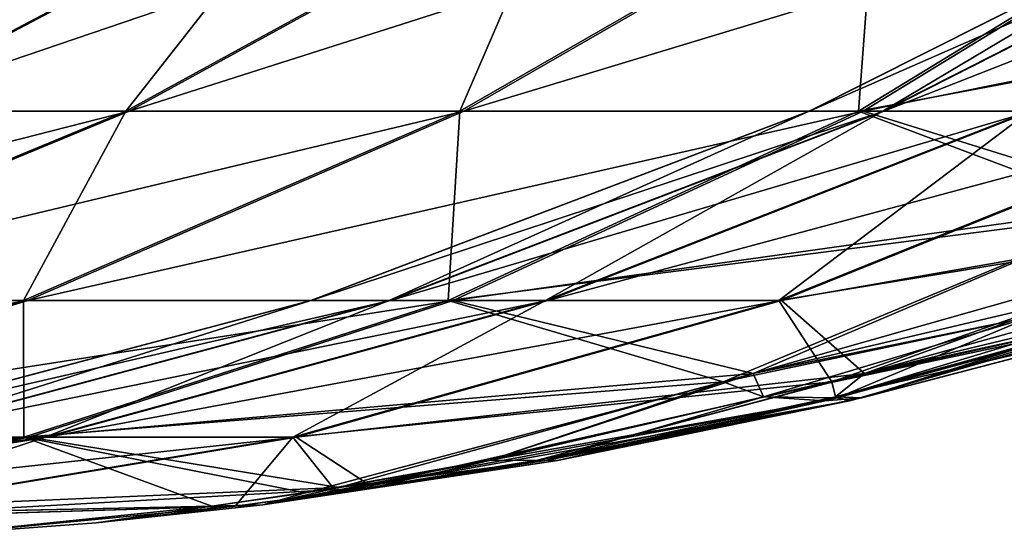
# Model space of a CAD drawing. Header units: millimetres. Extents: x -39 to 39, y -2 to 145.
# Tile 595 of 656: x 32.495 to 33.565, y -1.987 to -1.427. Entities that reach past the tile are written whole.
import ezdxf

# ---------------------------------------------------------------- set-up
doc = ezdxf.new("R2010")
doc.units = ezdxf.units.MM
doc.header["$LTSCALE"] = 65.185185
for name, color, linetype in [('231', 7, 'CONTINUOUS'), ('264', 7, 'CONTINUOUS'), ('265', 7, 'CONTINUOUS'), ('266', 7, 'CONTINUOUS'), ('364', 7, 'CONTINUOUS'), ('370', 7, 'CONTINUOUS'), ('371', 7, 'CONTINUOUS'), ('376', 7, 'CONTINUOUS'), ('377', 7, 'CONTINUOUS'), ('378', 7, 'CONTINUOUS')]:
    doc.layers.add(name, color=color, linetype=linetype)

msp = doc.modelspace()

# ---------------------------------------------------------------- linework, layer by layer
at = {"layer": '231', "linetype": 'Continuous'}
for points in [[(33.4105, -1.8379, 4.2937), (33.9708, -1.6598, 4.6807), (33.3703, -1.8411, 4.4959), (33.4105, -1.8379, 4.2937)], [(33.3703, -1.8411, 4.4959), (33.9708, -1.6598, 4.6807), (33.6796, -1.7568, 4.5903), (33.3703, -1.8411, 4.4959)], [(33.6796, -1.7568, -4.5903), (34.0248, -1.6598, -4.2711), (33.3834, -1.8379, -4.4999), (33.6796, -1.7568, -4.5903)], [(33.3834, -1.8379, -4.4999), (34.0248, -1.6598, -4.2711), (33.3969, -1.8411, -4.2942), (33.3834, -1.8379, -4.4999)], [(33.3969, -1.8411, -4.2942), (34.0248, -1.6598, -4.2711), (33.7201, -1.7568, -4.283), (33.3969, -1.8411, -4.2942)], [(33.72, -1.7568, 4.283), (33.9708, -1.6598, 4.6807), (33.4105, -1.8379, 4.2937), (33.72, -1.7568, 4.283)], [(33.3834, -1.8379, -4.4999), (33.3969, -1.8411, -4.2942), (33.0666, -1.9059, -4.4044), (33.3834, -1.8379, -4.4999)], [(33.4105, -1.8379, 4.2937), (33.3703, -1.8411, 4.4959), (33.0798, -1.9059, 4.304), (33.4105, -1.8379, 4.2937)], [(33.0666, -1.9059, -4.4044), (33.3969, -1.8411, -4.2942), (32.7597, -1.9539, -4.3129), (33.0666, -1.9059, -4.4044)], [(32.7597, -1.9539, -4.3129), (33.3969, -1.8411, -4.2942), (33.0798, -1.9059, -4.304), (32.7597, -1.9539, -4.3129)], [(33.0798, -1.9059, 4.304), (33.3703, -1.8411, 4.4959), (32.7597, -1.9539, 4.3129), (33.0798, -1.9059, 4.304)], [(32.7597, -1.9539, 4.3129), (33.3703, -1.8411, 4.4959), (33.0666, -1.9059, 4.4044), (32.7597, -1.9539, 4.3129)]]:
    msp.add_3dface(points, dxfattribs=at)
at = {"layer": '264', "linetype": 'Continuous'}
for points in [[(32.1094, -1.5264, -9.0337), (32.4904, -1.2659, -9.9035), (32.6156, -1.2659, -9.1428), (32.1094, -1.5264, -9.0337)], [(32.1094, -1.5264, -9.0337), (32.6156, -1.2659, -9.1428), (32.3216, -1.5264, -8.2399), (32.1094, -1.5264, -9.0337)], [(32.3216, -1.5264, -8.2399), (32.6156, -1.2659, -9.1428), (32.8148, -1.2659, -8.398), (32.3216, -1.5264, -8.2399)], [(32.3216, -1.5264, -8.2399), (32.8148, -1.2659, -8.398), (32.6106, -1.5264, -7.4706), (32.3216, -1.5264, -8.2399)], [(32.6106, -1.5264, -7.4706), (32.8148, -1.2659, -8.398), (33.0859, -1.2659, -7.6763), (32.6106, -1.5264, -7.4706)], [(32.6106, -1.5264, -7.4706), (33.0859, -1.2659, -7.6763), (32.9735, -1.5264, -6.7334), (32.6106, -1.5264, -7.4706)], [(32.9735, -1.5264, -6.7334), (33.0859, -1.2659, -7.6763), (33.4263, -1.2659, -6.9845), (32.9735, -1.5264, -6.7334)], [(32.9735, -1.5264, -6.7334), (33.4263, -1.2659, -6.9845), (33.4068, -1.5264, -6.0352), (32.9735, -1.5264, -6.7334)], [(33.4068, -1.5264, -6.0352), (33.4263, -1.2659, -6.9845), (33.8329, -1.2659, -6.3295), (33.4068, -1.5264, -6.0352)], [(33.4068, -1.5264, -6.0352), (33.8329, -1.2659, -6.3295), (34.1235, -1.3917, -5.5666), (33.4068, -1.5264, -6.0352)], [(33.7004, -1.6368, -5.2084), (33.4068, -1.5264, -6.0352), (34.1235, -1.3917, -5.5666), (33.7004, -1.6368, -5.2084)], [(32.1132, -1.7319, -7.2554), (32.3216, -1.5264, -8.2399), (32.6106, -1.5264, -7.4706), (32.1132, -1.7319, -7.2554)], [(32.1132, -1.7319, -7.2554), (32.6106, -1.5264, -7.4706), (32.4995, -1.7319, -6.4705), (32.1132, -1.7319, -7.2554)], [(32.4995, -1.7319, -6.4705), (32.6106, -1.5264, -7.4706), (32.9735, -1.5264, -6.7334), (32.4995, -1.7319, -6.4705)], [(32.4995, -1.7319, -6.4705), (32.9735, -1.5264, -6.7334), (32.9608, -1.7319, -5.7271), (32.4995, -1.7319, -6.4705)], [(32.9608, -1.7319, -5.7271), (32.9735, -1.5264, -6.7334), (33.4068, -1.5264, -6.0352), (32.9608, -1.7319, -5.7271)], [(32.9608, -1.7319, -5.7271), (33.4068, -1.5264, -6.0352), (33.7004, -1.6368, -5.2084), (32.9608, -1.7319, -5.7271)], [(33.2596, -1.8205, -4.8352), (32.9608, -1.7319, -5.7271), (33.7004, -1.6368, -5.2084), (33.2596, -1.8205, -4.8352)], [(33.2596, -1.8205, -4.8352), (33.7004, -1.6368, -5.2084), (33.5955, -1.7495, -4.8293), (33.2596, -1.8205, -4.8352)], [(32.0095, -1.8803, -6.1987), (32.1132, -1.7319, -7.2554), (32.4995, -1.7319, -6.4705), (32.0095, -1.8803, -6.1987)], [(32.0095, -1.8803, -6.1987), (32.4995, -1.7319, -6.4705), (32.4998, -1.8803, -5.4087), (32.0095, -1.8803, -6.1987)], [(32.4998, -1.8803, -5.4087), (32.4995, -1.7319, -6.4705), (32.9608, -1.7319, -5.7271), (32.4998, -1.8803, -5.4087)], [(32.4998, -1.8803, -5.4087), (32.9608, -1.7319, -5.7271), (33.2596, -1.8205, -4.8352), (32.4998, -1.8803, -5.4087)], [(33.3035, -1.8365, -4.687), (33.2596, -1.8205, -4.8352), (33.5955, -1.7495, -4.8293), (33.3035, -1.8365, -4.687)], [(32.806, -1.9408, -4.4515), (32.4998, -1.8803, -5.4087), (33.2596, -1.8205, -4.8352), (32.806, -1.9408, -4.4515)], [(32.806, -1.9408, -4.4515), (33.2596, -1.8205, -4.8352), (33.0061, -1.9053, -4.5451), (32.806, -1.9408, -4.4515)], [(33.0061, -1.9053, -4.5451), (33.2596, -1.8205, -4.8352), (33.3035, -1.8365, -4.687), (33.0061, -1.9053, -4.5451)], [(32.0286, -1.97, -5.0832), (32.0095, -1.8803, -6.1987), (32.4998, -1.8803, -5.4087), (32.0286, -1.97, -5.0832)], [(32.0286, -1.97, -5.0832), (32.4998, -1.8803, -5.4087), (32.704, -1.9556, -4.4043), (32.0286, -1.97, -5.0832)], [(32.704, -1.9556, -4.4043), (32.4998, -1.8803, -5.4087), (32.806, -1.9408, -4.4515), (32.704, -1.9556, -4.4043)], [(32.3983, -1.9871, -4.2653), (32.0286, -1.97, -5.0832), (32.704, -1.9556, -4.4043), (32.3983, -1.9871, -4.2653)]]:
    msp.add_3dface(points, dxfattribs=at)
at = {"layer": '265', "linetype": 'Continuous'}
for points in [[(33.3534, -1.5264, -0.4154), (33.8706, -1.2659, -0.3897), (33.353, -1.5264, 0.4064), (33.3534, -1.5264, -0.4154)], [(33.353, -1.5264, 0.4064), (33.8706, -1.2659, -0.3897), (33.8702, -1.2659, 0.3813), (33.353, -1.5264, 0.4064)], [(33.353, -1.5264, 0.4064), (33.8702, -1.2659, 0.3813), (33.433, -1.5264, 1.2242), (33.353, -1.5264, 0.4064)], [(33.4343, -1.5264, -1.2331), (33.9465, -1.2659, -1.1569), (33.3534, -1.5264, -0.4154), (33.4343, -1.5264, -1.2331)], [(33.3534, -1.5264, -0.4154), (33.9465, -1.2659, -1.1569), (33.8706, -1.2659, -0.3897), (33.3534, -1.5264, -0.4154)], [(33.433, -1.5264, 1.2242), (33.8702, -1.2659, 0.3813), (33.9453, -1.2659, 1.1486), (33.433, -1.5264, 1.2242)], [(33.433, -1.5264, 1.2242), (33.9453, -1.2659, 1.1486), (33.5926, -1.5264, 2.0302), (33.433, -1.5264, 1.2242)], [(33.5948, -1.5264, -2.039), (34.0971, -1.2659, -1.913), (33.4343, -1.5264, -1.2331), (33.5948, -1.5264, -2.039)], [(33.4343, -1.5264, -1.2331), (34.0971, -1.2659, -1.913), (33.9465, -1.2659, -1.1569), (33.4343, -1.5264, -1.2331)], [(32.8121, -1.7319, -0.4422), (33.3534, -1.5264, -0.4154), (32.8116, -1.7319, 0.4326), (32.8121, -1.7319, -0.4422)], [(32.8116, -1.7319, 0.4326), (33.3534, -1.5264, -0.4154), (33.353, -1.5264, 0.4064), (32.8116, -1.7319, 0.4326)], [(32.8116, -1.7319, 0.4326), (33.353, -1.5264, 0.4064), (32.8968, -1.7319, 1.3033), (32.8116, -1.7319, 0.4326)], [(32.8982, -1.7319, -1.3128), (33.4343, -1.5264, -1.2331), (32.8121, -1.7319, -0.4422), (32.8982, -1.7319, -1.3128)], [(32.8121, -1.7319, -0.4422), (33.4343, -1.5264, -1.2331), (33.3534, -1.5264, -0.4154), (32.8121, -1.7319, -0.4422)], [(32.8968, -1.7319, 1.3033), (33.353, -1.5264, 0.4064), (33.433, -1.5264, 1.2242), (32.8968, -1.7319, 1.3033)], [(32.8968, -1.7319, 1.3033), (33.433, -1.5264, 1.2242), (33.0668, -1.7319, 2.1615), (32.8968, -1.7319, 1.3033)], [(33.0691, -1.7319, -2.1708), (33.5948, -1.5264, -2.039), (32.8982, -1.7319, -1.3128), (33.0691, -1.7319, -2.1708)], [(32.8982, -1.7319, -1.3128), (33.5948, -1.5264, -2.039), (33.4343, -1.5264, -1.2331), (32.8982, -1.7319, -1.3128)], [(33.0668, -1.7319, 2.1615), (33.433, -1.5264, 1.2242), (33.5926, -1.5264, 2.0302), (33.0668, -1.7319, 2.1615)], [(33.0668, -1.7319, 2.1615), (33.5926, -1.5264, 2.0302), (33.32, -1.7319, 2.9989), (33.0668, -1.7319, 2.1615)], [(33.3232, -1.7319, -3.008), (33.8335, -1.5264, -2.8253), (33.0691, -1.7319, -2.1708), (33.3232, -1.7319, -3.008)], [(33.0691, -1.7319, -2.1708), (33.8335, -1.5264, -2.8253), (33.5948, -1.5264, -2.039), (33.0691, -1.7319, -2.1708)], [(33.32, -1.7319, 2.9989), (33.5926, -1.5264, 2.0302), (33.8305, -1.5264, 2.8168), (33.32, -1.7319, 2.9989)], [(33.32, -1.7319, 2.9989), (33.8305, -1.5264, 2.8168), (33.9001, -1.6368, 3.6914), (33.32, -1.7319, 2.9989)], [(33.8335, -1.5264, -2.8253), (33.3232, -1.7319, -3.008), (33.9318, -1.625, -3.6867), (33.8335, -1.5264, -2.8253)], [(33.9318, -1.625, -3.6867), (33.3232, -1.7319, -3.008), (33.4133, -1.8114, -3.932), (33.9318, -1.625, -3.6867)], [(33.9318, -1.625, -3.6867), (33.4133, -1.8114, -3.932), (34.0132, -1.6445, -3.9672), (33.9318, -1.625, -3.6867)], [(33.3777, -1.8205, 3.9378), (33.32, -1.7319, 2.9989), (33.9001, -1.6368, 3.6914), (33.3777, -1.8205, 3.9378)], [(33.3777, -1.8205, 3.9378), (33.9001, -1.6368, 3.6914), (33.7006, -1.7495, 4.0304), (33.3777, -1.8205, 3.9378)], [(34.0132, -1.6445, -3.9672), (33.4133, -1.8114, -3.932), (33.7972, -1.7192, -4.0112), (34.0132, -1.6445, -3.9672)], [(33.7972, -1.7192, -4.0112), (33.4133, -1.8114, -3.932), (33.7007, -1.7495, -4.0304), (33.7972, -1.7192, -4.0112)], [(32.2524, -1.8803, -0.47), (32.8121, -1.7319, -0.4422), (32.2519, -1.8803, 0.4598), (32.2524, -1.8803, -0.47)], [(32.2519, -1.8803, 0.4598), (32.8121, -1.7319, -0.4422), (32.8116, -1.7319, 0.4326), (32.2519, -1.8803, 0.4598)], [(32.2519, -1.8803, 0.4598), (32.8116, -1.7319, 0.4326), (32.3424, -1.8803, 1.3851), (32.2519, -1.8803, 0.4598)], [(32.3439, -1.8803, -1.3953), (32.8982, -1.7319, -1.3128), (32.2524, -1.8803, -0.47), (32.3439, -1.8803, -1.3953)], [(32.2524, -1.8803, -0.47), (32.8982, -1.7319, -1.3128), (32.8121, -1.7319, -0.4422), (32.2524, -1.8803, -0.47)], [(32.3424, -1.8803, 1.3851), (32.8116, -1.7319, 0.4326), (32.8968, -1.7319, 1.3033), (32.3424, -1.8803, 1.3851)], [(32.3424, -1.8803, 1.3851), (32.8968, -1.7319, 1.3033), (32.5231, -1.8803, 2.2972), (32.3424, -1.8803, 1.3851)], [(32.5256, -1.8803, -2.3071), (33.0691, -1.7319, -2.1708), (32.3439, -1.8803, -1.3953), (32.5256, -1.8803, -2.3071)], [(32.3439, -1.8803, -1.3953), (33.0691, -1.7319, -2.1708), (32.8982, -1.7319, -1.3128), (32.3439, -1.8803, -1.3953)], [(32.5231, -1.8803, 2.2972), (32.8968, -1.7319, 1.3033), (33.0668, -1.7319, 2.1615), (32.5231, -1.8803, 2.2972)], [(32.5231, -1.8803, 2.2972), (33.0668, -1.7319, 2.1615), (32.7922, -1.8803, 3.1872), (32.5231, -1.8803, 2.2972)], [(32.7957, -1.8803, -3.1968), (33.3232, -1.7319, -3.008), (32.5256, -1.8803, -2.3071), (32.7957, -1.8803, -3.1968)], [(32.5256, -1.8803, -2.3071), (33.3232, -1.7319, -3.008), (33.0691, -1.7319, -2.1708), (32.5256, -1.8803, -2.3071)], [(32.7922, -1.8803, 3.1872), (33.0668, -1.7319, 2.1615), (33.32, -1.7319, 2.9989), (32.7922, -1.8803, 3.1872)], [(32.7922, -1.8803, 3.1872), (33.32, -1.7319, 2.9989), (33.3777, -1.8205, 3.9378), (32.7922, -1.8803, 3.1872)], [(33.3232, -1.7319, -3.008), (32.7957, -1.8803, -3.1968), (33.4133, -1.8114, -3.932), (33.3232, -1.7319, -3.008)], [(33.3818, -1.8365, 4.0923), (33.3777, -1.8205, 3.9378), (33.7006, -1.7495, 4.0304), (33.3818, -1.8365, 4.0923)], [(33.7007, -1.7495, -4.0304), (33.4133, -1.8114, -3.932), (33.3819, -1.8365, -4.0923), (33.7007, -1.7495, -4.0304)], [(33.4133, -1.8114, -3.932), (32.7957, -1.8803, -3.1968), (32.8795, -1.935, -4.1842), (33.4133, -1.8114, -3.932)], [(33.4133, -1.8114, -3.932), (32.8795, -1.935, -4.1842), (33.0578, -1.9053, -4.1524), (33.4133, -1.8114, -3.932)], [(33.4133, -1.8114, -3.932), (33.0578, -1.9053, -4.1524), (33.3819, -1.8365, -4.0923), (33.4133, -1.8114, -3.932)], [(32.8403, -1.9408, 4.191), (32.7922, -1.8803, 3.1872), (33.3777, -1.8205, 3.9378), (32.8403, -1.9408, 4.191)], [(32.8403, -1.9408, 4.191), (33.3777, -1.8205, 3.9378), (33.0578, -1.9053, 4.1524), (32.8403, -1.9408, 4.191)], [(33.0578, -1.9053, 4.1524), (33.3777, -1.8205, 3.9378), (33.3818, -1.8365, 4.0923), (33.0578, -1.9053, 4.1524)], [(31.9701, -1.97, -2.4464), (32.5256, -1.8803, -2.3071), (31.7775, -1.97, -1.4795), (31.9701, -1.97, -2.4464)], [(31.7775, -1.97, -1.4795), (32.5256, -1.8803, -2.3071), (32.3439, -1.8803, -1.3953), (31.7775, -1.97, -1.4795)], [(31.9675, -1.97, 2.4359), (32.3424, -1.8803, 1.3851), (32.5231, -1.8803, 2.2972), (31.9675, -1.97, 2.4359)], [(31.9675, -1.97, 2.4359), (32.5231, -1.8803, 2.2972), (32.2529, -1.97, 3.3796), (31.9675, -1.97, 2.4359)], [(32.2565, -1.97, -3.3898), (32.7957, -1.8803, -3.1968), (31.9701, -1.97, -2.4464), (32.2565, -1.97, -3.3898)], [(31.9701, -1.97, -2.4464), (32.7957, -1.8803, -3.1968), (32.5256, -1.8803, -2.3071), (31.9701, -1.97, -2.4464)], [(32.2529, -1.97, 3.3796), (32.5231, -1.8803, 2.2972), (32.7922, -1.8803, 3.1872), (32.2529, -1.97, 3.3796)], [(32.2529, -1.97, 3.3796), (32.7922, -1.8803, 3.1872), (32.7296, -1.9556, 4.2102), (32.2529, -1.97, 3.3796)], [(32.7957, -1.8803, -3.1968), (32.2565, -1.97, -3.3898), (32.8795, -1.935, -4.1842), (32.7957, -1.8803, -3.1968)], [(32.7296, -1.9556, 4.2102), (32.7922, -1.8803, 3.1872), (32.8403, -1.9408, 4.191), (32.7296, -1.9556, 4.2102)], [(32.8795, -1.935, -4.1842), (32.2565, -1.97, -3.3898), (32.7296, -1.9556, -4.2102), (32.8795, -1.935, -4.1842)], [(32.3983, -1.9871, 4.2653), (32.2529, -1.97, 3.3796), (32.7296, -1.9556, 4.2102), (32.3983, -1.9871, 4.2653)], [(32.2565, -1.97, -3.3898), (32.3983, -1.9871, -4.2653), (32.7296, -1.9556, -4.2102), (32.2565, -1.97, -3.3898)]]:
    msp.add_3dface(points, dxfattribs=at)
at = {"layer": '266', "linetype": 'Continuous'}
for points in [[(32.1113, -1.5264, 9.0249), (32.6174, -1.2659, 9.1345), (31.9769, -1.5264, 9.8355), (32.1113, -1.5264, 9.0249)], [(31.9769, -1.5264, 9.8355), (32.6174, -1.2659, 9.1345), (32.4913, -1.2659, 9.8951), (31.9769, -1.5264, 9.8355)], [(32.3244, -1.5264, 8.2313), (32.8174, -1.2659, 8.3899), (32.1113, -1.5264, 9.0249), (32.3244, -1.5264, 8.2313)], [(32.1113, -1.5264, 9.0249), (32.8174, -1.2659, 8.3899), (32.6174, -1.2659, 9.1345), (32.1113, -1.5264, 9.0249)], [(32.6142, -1.5264, 7.4623), (33.0892, -1.2659, 7.6685), (32.3244, -1.5264, 8.2313), (32.6142, -1.5264, 7.4623)], [(32.3244, -1.5264, 8.2313), (33.0892, -1.2659, 7.6685), (32.8174, -1.2659, 8.3899), (32.3244, -1.5264, 8.2313)], [(32.9779, -1.5264, 6.7255), (33.4304, -1.2659, 6.9771), (32.6142, -1.5264, 7.4623), (32.9779, -1.5264, 6.7255)], [(32.6142, -1.5264, 7.4623), (33.4304, -1.2659, 6.9771), (33.0892, -1.2659, 7.6685), (32.6142, -1.5264, 7.4623)], [(33.4119, -1.5264, 6.0277), (33.8377, -1.2659, 6.3225), (32.9779, -1.5264, 6.7255), (33.4119, -1.5264, 6.0277)], [(32.9779, -1.5264, 6.7255), (33.8377, -1.2659, 6.3225), (33.4304, -1.2659, 6.9771), (32.9779, -1.5264, 6.7255)], [(33.8377, -1.2659, 6.3225), (33.4119, -1.5264, 6.0277), (34.1494, -1.378, 5.5771), (33.8377, -1.2659, 6.3225)], [(34.1494, -1.378, 5.5771), (33.4119, -1.5264, 6.0277), (33.7298, -1.625, 5.2211), (34.1494, -1.378, 5.5771)], [(32.117, -1.7319, 7.2466), (32.6142, -1.5264, 7.4623), (31.8085, -1.7319, 8.0652), (32.117, -1.7319, 7.2466)], [(31.8085, -1.7319, 8.0652), (32.6142, -1.5264, 7.4623), (32.3244, -1.5264, 8.2313), (31.8085, -1.7319, 8.0652)], [(32.5042, -1.7319, 6.4621), (32.9779, -1.5264, 6.7255), (32.117, -1.7319, 7.2466), (32.5042, -1.7319, 6.4621)], [(32.117, -1.7319, 7.2466), (32.9779, -1.5264, 6.7255), (32.6142, -1.5264, 7.4623), (32.117, -1.7319, 7.2466)], [(32.9663, -1.7319, 5.7192), (33.4119, -1.5264, 6.0277), (32.5042, -1.7319, 6.4621), (32.9663, -1.7319, 5.7192)], [(32.5042, -1.7319, 6.4621), (33.4119, -1.5264, 6.0277), (32.9779, -1.5264, 6.7255), (32.5042, -1.7319, 6.4621)], [(33.4119, -1.5264, 6.0277), (32.9663, -1.7319, 5.7192), (33.7298, -1.625, 5.2211), (33.4119, -1.5264, 6.0277)], [(33.7298, -1.625, 5.2211), (32.9663, -1.7319, 5.7192), (33.2924, -1.8114, 4.85), (33.7298, -1.625, 5.2211)], [(33.7298, -1.625, 5.2211), (33.2924, -1.8114, 4.85), (33.8811, -1.6444, 4.9713), (33.7298, -1.625, 5.2211)], [(33.8811, -1.6444, 4.9713), (33.2924, -1.8114, 4.85), (33.6838, -1.7192, 4.8729), (33.8811, -1.6444, 4.9713)], [(33.6838, -1.7192, 4.8729), (33.2924, -1.8114, 4.85), (33.5955, -1.7494, 4.8293), (33.6838, -1.7192, 4.8729)], [(32.0144, -1.8803, 6.1898), (32.5042, -1.7319, 6.4621), (31.603, -1.8803, 7.0235), (32.0144, -1.8803, 6.1898)], [(31.603, -1.8803, 7.0235), (32.5042, -1.7319, 6.4621), (32.117, -1.7319, 7.2466), (31.603, -1.8803, 7.0235)], [(32.5056, -1.8803, 5.4003), (32.9663, -1.7319, 5.7192), (32.0144, -1.8803, 6.1898), (32.5056, -1.8803, 5.4003)], [(32.0144, -1.8803, 6.1898), (32.9663, -1.7319, 5.7192), (32.5042, -1.7319, 6.4621), (32.0144, -1.8803, 6.1898)], [(32.9663, -1.7319, 5.7192), (32.5056, -1.8803, 5.4003), (33.2924, -1.8114, 4.85), (32.9663, -1.7319, 5.7192)], [(33.5955, -1.7494, 4.8293), (33.2924, -1.8114, 4.85), (33.3036, -1.8365, 4.6871), (33.5955, -1.7494, 4.8293)], [(33.2924, -1.8114, 4.85), (32.5056, -1.8803, 5.4003), (32.8421, -1.935, 4.4683), (33.2924, -1.8114, 4.85)], [(33.2924, -1.8114, 4.85), (32.8421, -1.935, 4.4683), (33.0062, -1.9053, 4.5451), (33.2924, -1.8114, 4.85)], [(33.2924, -1.8114, 4.85), (33.0062, -1.9053, 4.5451), (33.3036, -1.8365, 4.6871), (33.2924, -1.8114, 4.85)], [(32.0347, -1.97, 5.0743), (32.5056, -1.8803, 5.4003), (31.5139, -1.97, 5.9114), (32.0347, -1.97, 5.0743)], [(31.5139, -1.97, 5.9114), (32.5056, -1.8803, 5.4003), (32.0144, -1.8803, 6.1898), (31.5139, -1.97, 5.9114)], [(32.5056, -1.8803, 5.4003), (32.0347, -1.97, 5.0743), (32.8421, -1.935, 4.4683), (32.5056, -1.8803, 5.4003)], [(32.8421, -1.935, 4.4683), (32.0347, -1.97, 5.0743), (32.7041, -1.9556, 4.4043), (32.8421, -1.935, 4.4683)], [(32.0347, -1.97, 5.0743), (32.3983, -1.9871, 4.2653), (32.7041, -1.9556, 4.4043), (32.0347, -1.97, 5.0743)]]:
    msp.add_3dface(points, dxfattribs=at)
at = {"layer": '364', "linetype": 'Continuous'}
for points in [[(32.4442, -1.3814, -12.6654), (32.1576, -1.5199, -12.7443), (32.688, -1.266, -12.8588), (32.4442, -1.3814, -12.6654)], [(32.1576, -1.5199, -12.7443), (32.3756, -1.4011, -13.0669), (32.688, -1.266, -12.8588), (32.1576, -1.5199, -12.7443)]]:
    msp.add_3dface(points, dxfattribs=at)
at = {"layer": '370', "linetype": 'Continuous'}
for points in [[(33.3035, -1.8365, -4.687), (33.5955, -1.7495, -4.8293), (33.3834, -1.8379, -4.4999), (33.3035, -1.8365, -4.687)], [(33.5955, -1.7495, -4.8293), (33.6796, -1.7568, -4.5903), (33.3834, -1.8379, -4.4999), (33.5955, -1.7495, -4.8293)], [(33.0061, -1.9053, -4.5451), (33.3035, -1.8365, -4.687), (33.0666, -1.9059, -4.4044), (33.0061, -1.9053, -4.5451)], [(33.3035, -1.8365, -4.687), (33.3834, -1.8379, -4.4999), (33.0666, -1.9059, -4.4044), (33.3035, -1.8365, -4.687)], [(32.806, -1.9408, -4.4515), (33.0061, -1.9053, -4.5451), (32.7597, -1.9539, -4.3129), (32.806, -1.9408, -4.4515)], [(33.0061, -1.9053, -4.5451), (33.0666, -1.9059, -4.4044), (32.7597, -1.9539, -4.3129), (33.0061, -1.9053, -4.5451)], [(32.704, -1.9556, -4.4043), (32.806, -1.9408, -4.4515), (32.7597, -1.9539, -4.3129), (32.704, -1.9556, -4.4043)], [(32.3983, -1.9871, -4.2653), (32.704, -1.9556, -4.4043), (32.5784, -1.9736, -4.289), (32.3983, -1.9871, -4.2653)], [(32.704, -1.9556, -4.4043), (32.7597, -1.9539, -4.3129), (32.5784, -1.9736, -4.289), (32.704, -1.9556, -4.4043)]]:
    msp.add_3dface(points, dxfattribs=at)
at = {"layer": '371', "linetype": 'Continuous'}
for points in [[(33.7007, -1.7495, -4.0304), (33.3819, -1.8365, -4.0923), (33.7201, -1.7568, -4.283), (33.7007, -1.7495, -4.0304)], [(33.3819, -1.8365, -4.0923), (33.3969, -1.8411, -4.2942), (33.7201, -1.7568, -4.283), (33.3819, -1.8365, -4.0923)], [(33.3819, -1.8365, -4.0923), (33.0578, -1.9053, -4.1524), (33.3969, -1.8411, -4.2942), (33.3819, -1.8365, -4.0923)], [(33.3969, -1.8411, -4.2942), (33.0578, -1.9053, -4.1524), (33.0798, -1.9059, -4.304), (33.3969, -1.8411, -4.2942)], [(32.8795, -1.935, -4.1842), (32.7597, -1.9539, -4.3129), (33.0798, -1.9059, -4.304), (32.8795, -1.935, -4.1842)], [(33.0578, -1.9053, -4.1524), (32.8795, -1.935, -4.1842), (33.0798, -1.9059, -4.304), (33.0578, -1.9053, -4.1524)], [(32.8795, -1.935, -4.1842), (32.7296, -1.9556, -4.2102), (32.7597, -1.9539, -4.3129), (32.8795, -1.935, -4.1842)], [(32.7296, -1.9556, -4.2102), (32.3983, -1.9871, -4.2653), (32.5784, -1.9736, -4.289), (32.7296, -1.9556, -4.2102)], [(32.7597, -1.9539, -4.3129), (32.7296, -1.9556, -4.2102), (32.5784, -1.9736, -4.289), (32.7597, -1.9539, -4.3129)]]:
    msp.add_3dface(points, dxfattribs=at)
at = {"layer": '376', "linetype": 'Continuous'}
for points in [[(33.3818, -1.8365, 4.0923), (33.7006, -1.7495, 4.0304), (33.4105, -1.8379, 4.2937), (33.3818, -1.8365, 4.0923)], [(33.7006, -1.7495, 4.0304), (33.72, -1.7568, 4.283), (33.4105, -1.8379, 4.2937), (33.7006, -1.7495, 4.0304)], [(33.0578, -1.9053, 4.1524), (33.3818, -1.8365, 4.0923), (33.0798, -1.9059, 4.304), (33.0578, -1.9053, 4.1524)], [(33.3818, -1.8365, 4.0923), (33.4105, -1.8379, 4.2937), (33.0798, -1.9059, 4.304), (33.3818, -1.8365, 4.0923)], [(32.8403, -1.9408, 4.191), (33.0578, -1.9053, 4.1524), (32.7597, -1.9539, 4.3129), (32.8403, -1.9408, 4.191)], [(33.0578, -1.9053, 4.1524), (33.0798, -1.9059, 4.304), (32.7597, -1.9539, 4.3129), (33.0578, -1.9053, 4.1524)], [(32.7296, -1.9556, 4.2102), (32.8403, -1.9408, 4.191), (32.7597, -1.9539, 4.3129), (32.7296, -1.9556, 4.2102)], [(32.3983, -1.9871, 4.2653), (32.7296, -1.9556, 4.2102), (32.5784, -1.9736, 4.289), (32.3983, -1.9871, 4.2653)], [(32.7296, -1.9556, 4.2102), (32.7597, -1.9539, 4.3129), (32.5784, -1.9736, 4.289), (32.7296, -1.9556, 4.2102)]]:
    msp.add_3dface(points, dxfattribs=at)
at = {"layer": '377', "linetype": 'Continuous'}
for points in [[(33.5955, -1.7494, 4.8293), (33.3036, -1.8365, 4.6871), (33.6796, -1.7568, 4.5903), (33.5955, -1.7494, 4.8293)], [(33.3036, -1.8365, 4.6871), (33.3703, -1.8411, 4.4959), (33.6796, -1.7568, 4.5903), (33.3036, -1.8365, 4.6871)], [(33.3036, -1.8365, 4.6871), (33.0062, -1.9053, 4.5451), (33.3703, -1.8411, 4.4959), (33.3036, -1.8365, 4.6871)], [(33.3703, -1.8411, 4.4959), (33.0062, -1.9053, 4.5451), (33.0666, -1.9059, 4.4044), (33.3703, -1.8411, 4.4959)], [(32.8421, -1.935, 4.4683), (32.7597, -1.9539, 4.3129), (33.0666, -1.9059, 4.4044), (32.8421, -1.935, 4.4683)], [(33.0062, -1.9053, 4.5451), (32.8421, -1.935, 4.4683), (33.0666, -1.9059, 4.4044), (33.0062, -1.9053, 4.5451)], [(32.8421, -1.935, 4.4683), (32.7041, -1.9556, 4.4043), (32.7597, -1.9539, 4.3129), (32.8421, -1.935, 4.4683)], [(32.7041, -1.9556, 4.4043), (32.3983, -1.9871, 4.2653), (32.5784, -1.9736, 4.289), (32.7041, -1.9556, 4.4043)], [(32.7597, -1.9539, 4.3129), (32.7041, -1.9556, 4.4043), (32.5784, -1.9736, 4.289), (32.7597, -1.9539, 4.3129)]]:
    msp.add_3dface(points, dxfattribs=at)
at = {"layer": '378', "linetype": 'Continuous'}
for points in [[(32.1576, -1.5199, 12.7443), (32.4441, -1.3815, 12.6654), (32.688, -1.266, 12.8588), (32.1576, -1.5199, 12.7443)], [(32.3514, -1.4128, 13.0617), (32.1576, -1.5199, 12.7443), (32.688, -1.266, 12.8588), (32.3514, -1.4128, 13.0617)]]:
    msp.add_3dface(points, dxfattribs=at)

doc.saveas('drawing.dxf')
